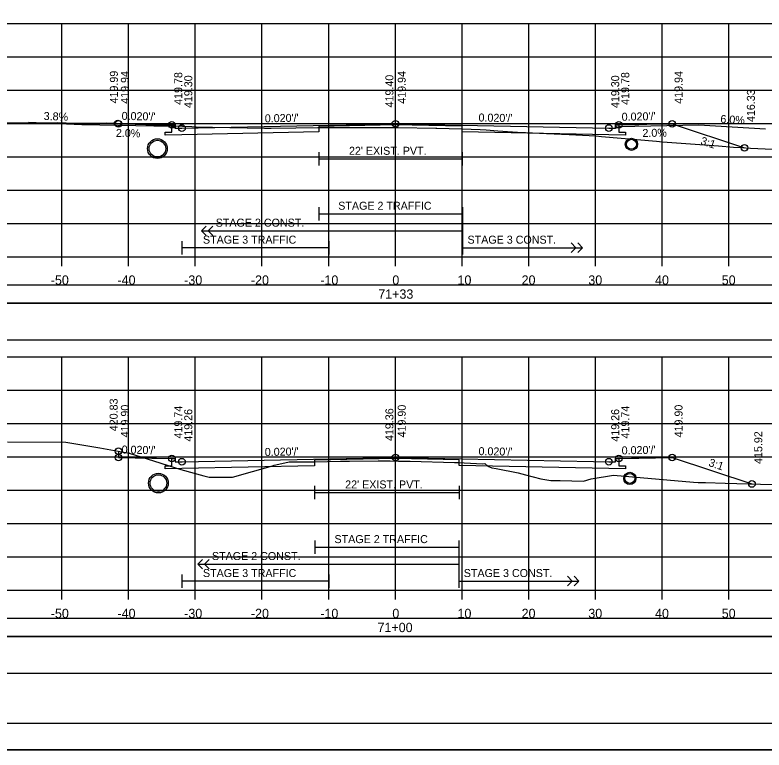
# Model space of a CAD drawing. Extents: x 1371057 to 1372761, y 380005 to 390517.
# Drawn here: x 1371170.5 to 1371282.8, y 386405.2 to 386515.5 of the extents above; entities that cross this region are included whole.
import ezdxf

# ---------------------------------------------------------------- set-up
doc = ezdxf.new("R2010")
doc.units = 0
for name, color, linetype in [('R_Alt Surface', 7, 'Continuous'), ('R_Axis', 7, 'Continuous'), ('R_Axis Annot', 7, 'Continuous'), ('R_Border', 7, 'Continuous'), ('R_Detour', 7, 'Continuous'), ('R_Dimension', 7, 'Continuous'), ('R_Drive', 7, 'Continuous'), ('R_Exist Surface', 7, 'Continuous'), ('R_Fin Surface', 7, 'Continuous'), ('R_Grid', 7, 'Continuous'), ('R_No Plot', 7, 'Continuous'), ('R_Striping', 7, 'Continuous'), ('R_Water', 7, 'Continuous'), ('R_Xsect Elev', 7, 'Continuous'), ('R_Xsect Slope', 7, 'Continuous')]:
    doc.layers.add(name, color=color, linetype=linetype)

msp = doc.modelspace()

# ---------------------------------------------------------------- linework, layer by layer
at = {"layer": 'R_Alt Surface'}
for points in [[(1371261.03, 386498.98), (1371261.03, 386497.9), (1371262.03, 386497.88), (1371262.03, 386497.45), (1371259.53, 386497.5), (1371237.56, 386497.94), (1371237.56, 386498.77), (1371227.53, 386498.97), (1371216.06, 386498.74), (1371216.06, 386497.91), (1371195.53, 386497.5), (1371193.03, 386497.45), (1371193.03, 386497.88), (1371194.03, 386497.9), (1371194.03, 386498.98)], [(1371216.06, 386494.89), (1371216.06, 386492.89)], [(1371237.56, 386494.89), (1371237.56, 386492.89)], [(1371216.06, 386493.89), (1371237.56, 386493.89)], [(1371261.03, 386448.94), (1371261.03, 386447.86), (1371262.03, 386447.84), (1371262.03, 386447.41), (1371259.53, 386447.46), (1371237.08, 386447.91), (1371237.08, 386448.74), (1371227.53, 386448.93), (1371215.42, 386448.69), (1371215.42, 386447.86), (1371195.53, 386447.46), (1371193.03, 386447.41), (1371193.03, 386447.84), (1371194.03, 386447.86), (1371194.03, 386448.94)], [(1371215.42, 386444.85), (1371215.42, 386442.85)], [(1371237.08, 386444.85), (1371237.08, 386442.85)], [(1371215.42, 386443.85), (1371237.08, 386443.85)]]:
    msp.add_lwpolyline(points, dxfattribs=at)
at = {"layer": 'R_Axis'}
for p, q in [((1371077.53, 386479.2), (1371377.53, 386479.2)), ((1371177.53, 386477.8), (1371177.53, 386479.2)), ((1371187.53, 386477.8), (1371187.53, 386479.2)), ((1371197.53, 386477.8), (1371197.53, 386479.2)), ((1371207.53, 386477.8), (1371207.53, 386479.2)), ((1371217.53, 386477.8), (1371217.53, 386479.2)), ((1371227.53, 386477.8), (1371227.53, 386479.2)), ((1371237.53, 386477.8), (1371237.53, 386479.2)), ((1371247.53, 386477.8), (1371247.53, 386479.2)), ((1371257.53, 386477.8), (1371257.53, 386479.2)), ((1371267.53, 386477.8), (1371267.53, 386479.2)), ((1371277.53, 386477.8), (1371277.53, 386479.2)), ((1371077.53, 386429.2), (1371377.53, 386429.2)), ((1371177.53, 386427.8), (1371177.53, 386429.2)), ((1371187.53, 386427.8), (1371187.53, 386429.2)), ((1371197.53, 386427.8), (1371197.53, 386429.2)), ((1371207.53, 386427.8), (1371207.53, 386429.2)), ((1371217.53, 386427.8), (1371217.53, 386429.2)), ((1371227.53, 386427.8), (1371227.53, 386429.2)), ((1371237.53, 386427.8), (1371237.53, 386429.2)), ((1371247.53, 386427.8), (1371247.53, 386429.2)), ((1371257.53, 386427.8), (1371257.53, 386429.2)), ((1371267.53, 386427.8), (1371267.53, 386429.2)), ((1371277.53, 386427.8), (1371277.53, 386429.2))]:
    msp.add_line(p, q, dxfattribs=at)
at = {"layer": 'R_Border'}
msp.add_line((1371385.71, 386409.2), (1371069.53, 386409.2), dxfattribs=at)
at = {"layer": 'R_Detour'}
for points in [[(1371074.38, 386472.25), (1371380.69, 386472.25), (1371380.69, 386474.95), (1371074.38, 386474.95)], [(1371074.38, 386422.25), (1371380.69, 386422.25), (1371380.69, 386424.95), (1371074.38, 386424.95)]]:
    msp.add_lwpolyline(points, close=True, dxfattribs=at)
at = {"layer": 'R_Dimension'}
for points in [[(1371074.38, 386466.72), (1371380.69, 386466.72), (1371380.69, 386472.25), (1371074.38, 386472.25)], [(1371074.38, 386416.72), (1371380.69, 386416.72), (1371380.69, 386422.25), (1371074.38, 386422.25)]]:
    msp.add_lwpolyline(points, close=True, dxfattribs=at)
at = {"layer": 'R_Drive'}
for p, q in [((1371180.54, 386499), (1371172.53, 386499.31)), ((1371194.04, 386498.73), (1371180.54, 386499)), ((1371194.54, 386498.48), (1371194.04, 386498.73)), ((1371260.53, 386498.48), (1371261.03, 386498.73)), ((1371261.03, 386498.73), (1371273.03, 386498.97)), ((1371273.03, 386498.97), (1371283.03, 386498.37))]:
    msp.add_line(p, q, dxfattribs=at)
at = {"layer": 'R_Exist Surface'}
for points in [[(1371165.29, 386499.3), (1371176.84, 386499.32), (1371179.56, 386499.25), (1371184.23, 386499.26), (1371193.62, 386498.86), (1371194.06, 386498.85), (1371195.63, 386498.8), (1371197.01, 386498.72), (1371197.57, 386498.69), (1371197.64, 386498.68), (1371200.12, 386498.62), (1371207.93, 386498.46), (1371208.89, 386498.5), (1371212.61, 386498.52), (1371215.88, 386498.56), (1371216.06, 386498.56), (1371216.61, 386498.58), (1371216.8, 386498.58), (1371220.82, 386498.6), (1371221.07, 386498.6), (1371226.83, 386498.59), (1371226.83, 386498.59), (1371226.85, 386498.59), (1371227.82, 386498.59), (1371227.93, 386498.59), (1371233.57, 386498.49), (1371233.73, 386498.49), (1371237.44, 386498.38), (1371237.56, 386498.38), (1371240.24, 386498.26), (1371241.13, 386498.21), (1371242.88, 386498.09), (1371245.81, 386497.9), (1371247.01, 386497.82), (1371250.18, 386497.7), (1371253.58, 386497.52), (1371257.57, 386497.34), (1371258.41, 386497.24), (1371266.65, 386496.54), (1371267.56, 386496.42), (1371275.99, 386495.83), (1371278.23, 386495.61), (1371279.31, 386495.57), (1371280.78, 386495.46), (1371286.28, 386495.25)], [(1371169.37, 386451.44), (1371178.11, 386451.38), (1371183.22, 386450.54), (1371187.6, 386449.74), (1371189.35, 386449.18), (1371195.36, 386447.3), (1371198.81, 386446.33), (1371199.6, 386446.12), (1371199.88, 386446.14), (1371203.11, 386446.16), (1371209.11, 386447.86), (1371209.36, 386447.95), (1371209.63, 386447.99), (1371211.6, 386448.46), (1371211.98, 386448.46), (1371213.76, 386448.45), (1371215.42, 386448.44), (1371219.29, 386448.52), (1371220.64, 386448.53), (1371224.93, 386448.57), (1371226.15, 386448.57), (1371226.15, 386448.57), (1371226.61, 386448.57), (1371226.75, 386448.57), (1371227.98, 386448.56), (1371229.72, 386448.52), (1371236.38, 386448.35), (1371236.97, 386448.33), (1371237.08, 386448.32), (1371237.82, 386448.29), (1371240.63, 386448.16), (1371240.95, 386448.17), (1371241.4, 386447.79), (1371242.01, 386447.56), (1371242.66, 386447.44), (1371245.93, 386446.8), (1371247.02, 386446.49), (1371249.35, 386445.91), (1371250.54, 386445.69), (1371250.81, 386445.66), (1371252.25, 386445.63), (1371255.74, 386445.55), (1371256.89, 386445.9), (1371260.24, 386446.42), (1371272.22, 386445.4), (1371272.92, 386445.34), (1371274.01, 386445.32), (1371276.98, 386445.23), (1371289.33, 386444.88)]]:
    msp.add_lwpolyline(points, dxfattribs=at)
at = {"layer": 'R_Fin Surface'}
for points in [[(1371185.9, 386499.19), (1371186.03, 386499.14), (1371191.03, 386499.04), (1371191.03, 386499.04), (1371194.03, 386498.98), (1371194.53, 386498.98), (1371194.54, 386498.48), (1371195.39, 386498.5), (1371195.53, 386498.5), (1371227.53, 386499.14), (1371227.53, 386499.14), (1371259.53, 386498.5), (1371259.53, 386498.5), (1371260.07, 386498.49), (1371260.53, 386498.48), (1371260.53, 386498.62), (1371260.53, 386498.98), (1371260.76, 386498.98), (1371261.03, 386498.98), (1371261.03, 386498.98), (1371264.03, 386499.04), (1371264.03, 386499.04), (1371265.2, 386499.06), (1371269.03, 386499.14), (1371279.87, 386495.53)], [(1371186.03, 386450.03), (1371186.03, 386449.1), (1371191.03, 386449), (1371191.73, 386448.99), (1371194.03, 386448.94), (1371194.47, 386448.94), (1371194.53, 386448.94), (1371194.54, 386448.44), (1371195.53, 386448.46), (1371195.54, 386448.46), (1371227.53, 386449.1), (1371257.25, 386448.51), (1371259.53, 386448.46), (1371259.71, 386448.46), (1371260.53, 386448.44), (1371260.53, 386448.59), (1371260.53, 386448.94), (1371260.74, 386448.94), (1371261.03, 386448.94), (1371262.91, 386448.98), (1371264.03, 386449), (1371269.03, 386449.1), (1371280.98, 386445.12)]]:
    msp.add_lwpolyline(points, dxfattribs=at)
at = {"layer": 'R_Grid'}
for p, q in [((1371077.53, 386514.2), (1371377.53, 386514.2)), ((1371177.53, 386479.2), (1371177.53, 386514.2)), ((1371187.53, 386479.2), (1371187.53, 386514.2)), ((1371197.53, 386479.2), (1371197.53, 386514.2)), ((1371207.53, 386479.2), (1371207.53, 386514.2)), ((1371217.53, 386479.2), (1371217.53, 386514.2)), ((1371227.53, 386479.2), (1371227.53, 386514.2)), ((1371237.53, 386479.2), (1371237.53, 386514.2)), ((1371247.53, 386479.2), (1371247.53, 386514.2)), ((1371257.53, 386479.2), (1371257.53, 386514.2)), ((1371267.53, 386479.2), (1371267.53, 386514.2)), ((1371277.53, 386479.2), (1371277.53, 386514.2)), ((1371077.53, 386509.2), (1371377.53, 386509.2)), ((1371077.53, 386504.2), (1371377.53, 386504.2)), ((1371077.53, 386499.2), (1371377.53, 386499.2)), ((1371077.53, 386494.2), (1371377.53, 386494.2)), ((1371077.53, 386489.2), (1371377.53, 386489.2)), ((1371077.53, 386484.2), (1371377.53, 386484.2)), ((1371077.53, 386479.2), (1371377.53, 386479.2)), ((1371077.53, 386464.2), (1371377.53, 386464.2)), ((1371177.53, 386429.2), (1371177.53, 386464.2)), ((1371187.53, 386429.2), (1371187.53, 386464.2)), ((1371197.53, 386429.2), (1371197.53, 386464.2)), ((1371207.53, 386429.2), (1371207.53, 386464.2)), ((1371217.53, 386429.2), (1371217.53, 386464.2)), ((1371227.53, 386429.2), (1371227.53, 386464.2)), ((1371237.53, 386429.2), (1371237.53, 386464.2)), ((1371247.53, 386429.2), (1371247.53, 386464.2)), ((1371257.53, 386429.2), (1371257.53, 386464.2)), ((1371267.53, 386429.2), (1371267.53, 386464.2)), ((1371277.53, 386429.2), (1371277.53, 386464.2)), ((1371077.53, 386459.2), (1371377.53, 386459.2)), ((1371077.53, 386454.2), (1371377.53, 386454.2)), ((1371077.53, 386449.2), (1371377.53, 386449.2)), ((1371077.53, 386444.2), (1371377.53, 386444.2)), ((1371077.53, 386439.2), (1371377.53, 386439.2)), ((1371077.53, 386434.2), (1371377.53, 386434.2)), ((1371077.53, 386429.2), (1371377.53, 386429.2))]:
    msp.add_line(p, q, dxfattribs=at)
at = {"layer": 'R_No Plot'}
msp.add_line((1371057.13, 386405.22), (1371390.46, 386405.22), dxfattribs=at)
for points in [[(1371057.12, 386618.55), (1371390.46, 386618.55), (1371390.46, 386405.22), (1371057.12, 386405.22)], [(1371303.45, 386614.66), (1371323.07, 386614.66), (1371323.07, 386604.78), (1371339.18, 386604.78), (1371362.38, 386604.78), (1371362.5, 386576.62), (1371385.71, 386576.62), (1371385.71, 386409.2), (1371069.53, 386409.2), (1371069.53, 386614.66)]]:
    msp.add_lwpolyline(points, close=True, dxfattribs=at)
for centre, radius in [((1371185.9, 386499.19), 0.5), ((1371186.03, 386499.14), 0.5), ((1371194.03, 386498.98), 0.5), ((1371195.53, 386498.5), 0.5), ((1371227.53, 386499.14), 0.5), ((1371259.53, 386498.5), 0.5), ((1371261.03, 386498.98), 0.5), ((1371269.03, 386499.14), 0.5), ((1371191.85, 386495.41), 1.48), ((1371262.91, 386496.06), 0.917), ((1371279.87, 386495.53), 0.5), ((1371186.03, 386450.03), 0.5), ((1371186.03, 386449.1), 0.5), ((1371227.53, 386449.1), 0.5), ((1371269.03, 386449.1), 0.5), ((1371194.03, 386448.94), 0.5), ((1371195.53, 386448.46), 0.5), ((1371259.53, 386448.46), 0.5), ((1371261.03, 386448.94), 0.5), ((1371192, 386445.25), 1.48), ((1371262.67, 386445.96), 0.917), ((1371280.98, 386445.12), 0.5)]:
    msp.add_circle(centre, radius, dxfattribs=at)
at = {"layer": 'R_Striping'}
for p, q in [((1371216.03, 386486.65), (1371216.03, 386484.65)), ((1371237.59, 386486.65), (1371237.59, 386479.56)), ((1371216.03, 386485.65), (1371237.59, 386485.65)), ((1371198.46, 386483.11), (1371199.17, 386483.81)), ((1371199.46, 386483.11), (1371200.17, 386483.81)), ((1371198.46, 386483.11), (1371237.59, 386483.11)), ((1371199.17, 386482.4), (1371198.46, 386483.11)), ((1371200.17, 386482.4), (1371199.46, 386483.11)), ((1371195.53, 386481.56), (1371195.53, 386479.56)), ((1371217.53, 386481.56), (1371217.53, 386479.56)), ((1371254.59, 386480.56), (1371253.88, 386481.27)), ((1371255.59, 386480.56), (1371254.88, 386481.27)), ((1371217.53, 386480.56), (1371195.53, 386480.56)), ((1371237.59, 386480.56), (1371255.59, 386480.56)), ((1371237.62, 386480.56), (1371247.62, 386480.56)), ((1371253.88, 386479.85), (1371254.59, 386480.56)), ((1371254.88, 386479.85), (1371255.59, 386480.56)), ((1371215.47, 386436.65), (1371215.47, 386434.65)), ((1371237.02, 386436.65), (1371237.02, 386429.56)), ((1371215.47, 386435.65), (1371237.02, 386435.65)), ((1371197.9, 386433.11), (1371198.61, 386433.81)), ((1371197.9, 386433.11), (1371237.02, 386433.11)), ((1371198.61, 386432.4), (1371197.9, 386433.11)), ((1371198.9, 386433.11), (1371199.61, 386433.81)), ((1371199.61, 386432.4), (1371198.9, 386433.11)), ((1371195.53, 386431.56), (1371195.53, 386429.56)), ((1371217.53, 386430.56), (1371195.53, 386430.56)), ((1371217.53, 386431.56), (1371217.53, 386429.56)), ((1371237.02, 386430.56), (1371255.02, 386430.56)), ((1371237.06, 386430.56), (1371247.06, 386430.56)), ((1371254.02, 386430.56), (1371253.32, 386431.27)), ((1371253.32, 386429.85), (1371254.02, 386430.56)), ((1371255.02, 386430.56), (1371254.32, 386431.27)), ((1371254.32, 386429.85), (1371255.02, 386430.56))]:
    msp.add_line(p, q, dxfattribs=at)
at = {"layer": 'R_Water'}
for centre, radius in [((1371262.91, 386496.06), 0.75), ((1371191.85, 386495.41), 1.25), ((1371192, 386445.25), 1.25), ((1371262.67, 386445.96), 0.75)]:
    msp.add_circle(centre, radius, dxfattribs=at)
at = {"layer": 'R_Xsect Elev'}
for p, q in [((1371227.53, 386498.59), (1371227.53, 386508.59)), ((1371227.53, 386448.56), (1371227.53, 386458.56))]:
    msp.add_line(p, q, dxfattribs=at)

# ---------------------------------------------------------------- texts
at = {"layer": 'R_Axis Annot'}
for s, p in [('-50', (1371175.87, 386475)), ('-40', (1371185.87, 386475)), ('-30', (1371195.87, 386475)), ('-20', (1371205.87, 386475)), ('-10', (1371216.27, 386475)), ('0', (1371227.07, 386475)), ('10', (1371236.84, 386475)), ('20', (1371246.45, 386475)), ('30', (1371256.45, 386475)), ('40', (1371266.45, 386475)), ('50', (1371276.45, 386475)), ('71+33', (1371224.96, 386472.9)), ('-50', (1371175.87, 386425)), ('-40', (1371185.87, 386425)), ('-30', (1371195.87, 386425)), ('-20', (1371205.87, 386425)), ('-10', (1371216.27, 386425)), ('0', (1371227.07, 386425)), ('10', (1371236.84, 386425)), ('20', (1371246.45, 386425)), ('30', (1371256.45, 386425)), ('40', (1371266.45, 386425)), ('50', (1371276.45, 386425)), ('71+00', (1371224.85, 386422.9))]:
    msp.add_text(s, height=1.4, dxfattribs=at).set_placement(p)
at = {"layer": 'R_Striping'}
for s, p in [('STAGE 2 TRAFFIC', (1371218.96, 386486.25)), ('STAGE 2 CONST.', (1371200.59, 386483.71)), ('STAGE 3 TRAFFIC', (1371198.68, 386481.16)), ('STAGE 3 CONST.', (1371238.34, 386481.16)), ('STAGE 2 TRAFFIC', (1371218.4, 386436.25)), ('STAGE 2 CONST.', (1371200.03, 386433.71)), ('STAGE 3 TRAFFIC', (1371198.68, 386431.16)), ('STAGE 3 CONST.', (1371237.78, 386431.16))]:
    msp.add_text(s, height=1.2, dxfattribs=at).set_placement(p)
at = {"layer": 'R_Water'}
for p in [(1371220.57, 386494.49), (1371220, 386444.45)]:
    msp.add_text("22' EXIST. PVT.", height=1.2, dxfattribs=at).set_placement(p)
at = {"layer": 'R_Xsect Elev'}
for s, rotation, p in [('419.99', 90, (1371185.93, 386502.19)), ('419.94', 90, (1371187.58, 386502.14)), ('419.94', 90, (1371229.08, 386502.14)), ('419.94', 90, (1371270.58, 386502.14)), ('419.78', 90, (1371195.58, 386501.98)), ('419.30', 90, (1371197.08, 386501.5)), ('419.40', 90, (1371227.23, 386501.59)), ('419.30', 90, (1371261.08, 386501.5)), ('419.78', 90, (1371262.58, 386501.98)), ('416.33', 90, (1371281.42, 386499.4)), ('3.8%', 357.8032, (1371174.79, 386499.72)), ('6.0%', 356.5664, (1371276.22, 386499.28)), ('2.0%', 358.8542, (1371185.62, 386497.18)), ('2.0%', 1.1458, (1371264.57, 386497.15)), ('420.83', 90, (1371185.89, 386453.03)), ('419.90', 90, (1371187.58, 386452.1)), ('419.74', 90, (1371195.58, 386451.94)), ('419.36', 90, (1371227.23, 386451.56)), ('419.90', 90, (1371229.08, 386452.1)), ('419.74', 90, (1371262.58, 386451.94)), ('419.90', 90, (1371270.58, 386452.1)), ('419.26', 90, (1371197.08, 386451.46)), ('419.26', 90, (1371261.08, 386451.46)), ('415.92', 90, (1371282.53, 386448.12))]:
    msp.add_text(s, height=1.2, rotation=rotation, dxfattribs=at).set_placement(p)
at = {"layer": 'R_Xsect Slope'}
for s, rotation, p in [("0.020'/'", 358.8541, (1371186.48, 386499.73)), ("0.020'/'", 1.1458, (1371207.96, 386499.35)), ("0.020'/'", 358.8542, (1371239.98, 386499.49)), ("0.020'/'", 1.1458, (1371261.46, 386499.59)), ('3:1', 341.5683, (1371273.17, 386496.1)), ("0.020'/'", 358.8542, (1371186.48, 386449.69)), ("0.020'/'", 1.1458, (1371261.46, 386449.55)), ("0.020'/'", 1.1458, (1371207.96, 386449.31)), ("0.020'/'", 358.8542, (1371239.98, 386449.45)), ('3:1', 341.5651, (1371274.38, 386447.84))]:
    msp.add_text(s, height=1.2, rotation=rotation, dxfattribs=at).set_placement(p)

doc.saveas('drawing.dxf')
